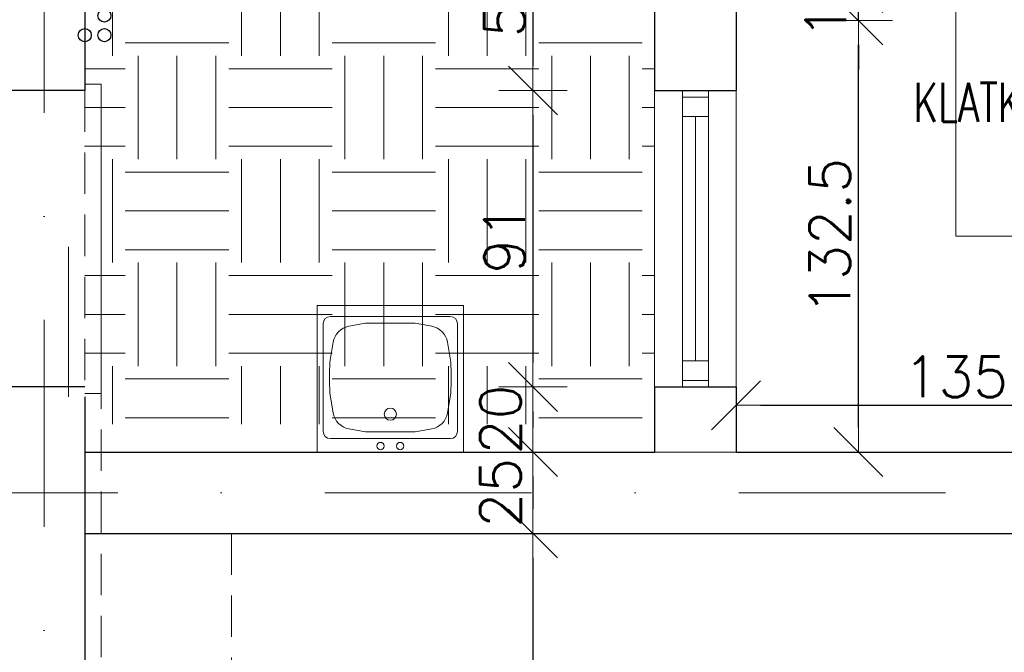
# Model space of a CAD drawing. Header units: millimetres. Extents: x 28291 to 177760, y -399809 to -170937.
# Tile 301 of 656: x 60805 to 61107, y -197478 to -197283. Entities that reach past the tile are written whole.
import ezdxf
from ezdxf.enums import TextEntityAlignment as Align

# ---------------------------------------------------------------- set-up
doc = ezdxf.new("R2010")
doc.units = ezdxf.units.MM
doc.linetypes.add('DASHDOT', pattern=[25.4, 12.7, -6.35, 0, -6.35])
doc.linetypes.add('HIDDEN', pattern=[9.525, 6.35, -3.175])
doc.layers.get('0').update_dxf_attribs({"lineweight": 0})
for name, color, linetype, lineweight, true_color in [('!! 0_ Istn-okna - wymienione', 9, 'Continuous', 13, 0x808080), ('!! 0_Istn-armatura', 9, 'Continuous', 9, 0x808080), ('!! 1_drzwi-linia - zrealizowane', 7, 'Continuous', 5, 0x7a7a7a)]:
    doc.layers.add(name, color=color, linetype=linetype, lineweight=lineweight, true_color=true_color)
for name, color, linetype, lineweight in [('!! 0_ Istn-sciany', 3, 'Continuous', 30), ('!! 0_ Istn-widok', 1, 'Continuous', 15), ('!! 0_Istn-cienka', 4, 'Continuous', 9), ('!! 0_Opis_pom', 9, 'Continuous', 13), ('!! 2_posadzki parkiet', 91, 'Continuous', 9), ('!! wymiary osi', 250, 'Continuous', 9), ('0-osie-liniA', 14, 'DASHDOT', 5)]:
    doc.layers.add(name, color=color, linetype=linetype, lineweight=lineweight)
doc.layers.add('!! 0_opis pionów', color=4, linetype='Continuous')
doc.layers.add('!! 1_ widok', color=4, linetype='Continuous')
doc.styles.add('TXT', font='simplex.shx')
doc.dimstyles.new('DIM50', dxfattribs={"dimscale": 5, "dimtxt": 2.5, "dimasz": 1.5, "dimexe": 0, "dimexo": 0, "dimgap": 0.5, "dimtad": 1, "dimdec": 4, "dimrnd": 0.5, "dimdsep": 46, "dimtxsty": 'TXT', "dimblk1": 'TICK1', "dimblk2": 'TICK1', "dimsah": 1, "dimcen": 0, "dimse1": 1, "dimse2": 1, "dimclrd": 1, "dimclre": 7, "dimclrt": 9, "dimadec": 0, "dimazin": 0, "dimtfac": 1, "dimtdec": 4, "dimtmove": 2, "dimatfit": 3, "dimldrblk": 'TICK1', "dimfxl": 1, "dimtolj": 1, "dimarcsym": 0})

# ---------------------------------------------------------------- blocks, each defined once
blk = doc.blocks.new('A$C04090CF1')
for p, q in [((0, 60), (60, 60)), ((0, 0), (0, 60)), ((60, 60), (60, 0)), ((2.5, 8.5), (2.5, 52.5)), ((54.5, 55.5), (5.5, 55.5)), ((13.04, 51.51), (19.82, 52.74)), ((46.96, 51.51), (40.18, 52.74)), ((57.5, 8.5), (57.5, 52.5)), ((5.22, 36.82), (6.58, 44.95)), ((54.78, 36.82), (53.42, 44.95)), ((6.58, 16.05), (5.22, 24.18)), ((53.42, 16.05), (54.78, 24.18)), ((19.82, 8.26), (13.04, 9.49)), ((40.18, 8.26), (46.96, 9.49)), ((54.5, 5.5), (5.5, 5.5)), ((60, 0), (0, 0))]:
    blk.add_line(p, q)
for points in [[(19.82, 52.74), (40.18, 52.74)], [(19.82, 8.26), (40.18, 8.26)]]:
    blk.add_lwpolyline(points)
for centre, radius in [((30, 15.5), 2.5), ((26, 2.48), 1.5), ((34, 2.48), 1.5)]:
    blk.add_circle(centre, radius)
for centre, radius, start, end in [((5.5, 52.5), 3, 90, 180), ((54.5, 52.5), 3, 0, 90), ((14.47, 43.64), 8, 100.3048, 170.5377), ((45.53, 43.64), 8, 9.4623, 79.6952), ((188.36, 30.5), 183.25, 178.0251, 181.9749), ((-128.36, 30.5), 183.25, 358.0251, 1.9749), ((14.47, 17.36), 8, 189.4623, 259.6952), ((45.53, 17.36), 8, 280.3048, 350.5377), ((5.5, 8.5), 3, 180, 270), ((54.5, 8.5), 3, 270, 0)]:
    blk.add_arc(centre, radius, start, end)
blk = doc.blocks.new('A$C1F8E0840')
at = {"linetype": 'Continuous', "xscale": 0.75, "yscale": 0.75, "zscale": 0.75}
blk.add_blockref('A$C04090CF1', (-22.5, 0), dxfattribs=at)
blk = doc.blocks.new('BLOK OSI')
at = {"layer": '!! 1_ widok'}
blk.add_lwpolyline([(52004.71142, -197477.5883), (52004.71142, -197502.5883)], dxfattribs=at)
at = {"layer": '0-osie-liniA', "ltscale": 5}
for points in [[(51992.21142, -199661.23318), (51992.21142, -193642.4104)], [(51570.03302, -197490.0883), (53810.60983, -197490.0883)]]:
    blk.add_lwpolyline(points, dxfattribs=at)
blk = doc.blocks.new('TICK1')
at = {"color": 0}
for p, q in [((0, -1.4), (0, 1.4)), ((0, 0), (-1, 0))]:
    blk.add_line(p, q, dxfattribs=at)
at = {"color": 2}
blk.add_line((-1, -1), (1, 1), dxfattribs=at)
blk = doc.blocks.new('*D2782')
at = {"layer": '!! wymiary osi', "color": 1, "lineweight": -2, "transparency": 16777216}
blk.add_line((60559.97, -197148.63), (60559.97, -197408.63), dxfattribs=at)
at = {"layer": 'DEFPOINTS', "color": 0, "transparency": 16777216}
for p in [(60824.07, -197141.13), (60559.97, -197416.13), (60829.57, -197416.13)]:
    blk.add_point(p, dxfattribs=at)
at = {"layer": '!! wymiary osi', "color": 1, "lineweight": -2, "transparency": 16777216, "xscale": 7.5, "yscale": 7.5, "zscale": 7.5}
for p, rotation in [((60559.97, -197141.13), 90), ((60559.97, -197416.13), 270)]:
    blk.add_blockref('TICK1', p, dxfattribs=dict(at, rotation=rotation))
at = {"layer": '!! wymiary osi', "color": 9, "transparency": 16777216, "insert": (60551.22, -197278.63), "char_height": 12.5, "attachment_point": 5, "rotation": 90, "style": 'TXT'}
blk.add_mtext('\\A1;275', dxfattribs=at)
blk = doc.blocks.new('*D2785')
at = {"layer": '!! wymiary osi', "color": 1, "lineweight": -2, "transparency": 16777216}
blk.add_line((60962.2, -197258.63), (60962.2, -197297.63), dxfattribs=at)
at = {"layer": 'DEFPOINTS', "color": 0, "transparency": 16777216}
for p in [(60992.05, -197251.13), (60962.2, -197305.13), (60992.05, -197305.13)]:
    blk.add_point(p, dxfattribs=at)
at = {"layer": '!! wymiary osi', "color": 1, "lineweight": -2, "transparency": 16777216, "xscale": 7.5, "yscale": 7.5, "zscale": 7.5}
for p, rotation in [((60962.2, -197251.13), 90), ((60962.2, -197305.13), 270)]:
    blk.add_blockref('TICK1', p, dxfattribs=dict(at, rotation=rotation))
at = {"layer": '!! wymiary osi', "color": 9, "transparency": 16777216, "insert": (60953.45, -197278.13), "char_height": 12.5, "attachment_point": 5, "rotation": 90, "style": 'TXT'}
blk.add_mtext('\\A1;54', dxfattribs=at)
blk = doc.blocks.new('*D2786')
at = {"layer": '!! wymiary osi', "color": 1, "lineweight": -2, "transparency": 16777216}
blk.add_line((60962.2, -197312.63), (60962.2, -197388.63), dxfattribs=at)
at = {"layer": 'DEFPOINTS', "color": 0, "transparency": 16777216}
for p in [(60992.05, -197305.13), (60962.2, -197396.13), (60992.05, -197396.13)]:
    blk.add_point(p, dxfattribs=at)
at = {"layer": '!! wymiary osi', "color": 1, "lineweight": -2, "transparency": 16777216, "xscale": 7.5, "yscale": 7.5, "zscale": 7.5}
for p, rotation in [((60962.2, -197305.13), 90), ((60962.2, -197396.13), 270)]:
    blk.add_blockref('TICK1', p, dxfattribs=dict(at, rotation=rotation))
at = {"layer": '!! wymiary osi', "color": 9, "transparency": 16777216, "insert": (60953.45, -197350.63), "char_height": 12.5, "attachment_point": 5, "rotation": 90, "style": 'TXT'}
blk.add_mtext('\\A1;91', dxfattribs=at)
blk = doc.blocks.new('*D2787')
at = {"layer": '!! wymiary osi', "color": 1, "lineweight": -2, "transparency": 16777216}
blk.add_line((60962.2, -197403.63), (60962.2, -197408.63), dxfattribs=at)
at = {"layer": 'DEFPOINTS', "color": 0, "transparency": 16777216}
for p in [(60992.05, -197396.13), (60962.2, -197416.13), (60992.05, -197416.13)]:
    blk.add_point(p, dxfattribs=at)
at = {"layer": '!! wymiary osi', "color": 1, "lineweight": -2, "transparency": 16777216, "xscale": 7.5, "yscale": 7.5, "zscale": 7.5}
for p, rotation in [((60962.2, -197396.13), 90), ((60962.2, -197416.13), 270)]:
    blk.add_blockref('TICK1', p, dxfattribs=dict(at, rotation=rotation))
at = {"layer": '!! wymiary osi', "color": 9, "transparency": 16777216, "insert": (60952.2, -197406.13), "char_height": 12.5, "attachment_point": 5, "rotation": 90, "style": 'TXT'}
blk.add_mtext('\\A1;20', dxfattribs=at)
blk = doc.blocks.new('*D2788')
at = {"layer": '!! wymiary osi', "color": 1, "lineweight": -2, "transparency": 16777216}
blk.add_line((61032.07, -197401.77), (61152.07, -197401.77), dxfattribs=at)
at = {"layer": 'DEFPOINTS', "color": 0, "transparency": 16777216}
for p in [(61159.57, -197401.77), (61024.57, -197416.13), (61159.57, -197416.13)]:
    blk.add_point(p, dxfattribs=at)
at = {"layer": '!! wymiary osi', "color": 1, "lineweight": -2, "transparency": 16777216, "xscale": 7.5, "yscale": 7.5, "zscale": 7.5, "rotation": 180}
blk.add_blockref('TICK1', (61024.57, -197401.77), dxfattribs=at)
at = {"layer": '!! wymiary osi', "color": 1, "lineweight": -2, "transparency": 16777216, "xscale": 7.5, "yscale": 7.5, "zscale": 7.5}
blk.add_blockref('TICK1', (61159.57, -197401.77), dxfattribs=at)
at = {"layer": '!! wymiary osi', "color": 9, "transparency": 16777216, "insert": (61092.07, -197393.02), "char_height": 12.5, "attachment_point": 5, "style": 'TXT'}
blk.add_mtext('\\A1;135', dxfattribs=at)
blk = doc.blocks.new('*D2805')
at = {"layer": '!! wymiary osi', "color": 1, "lineweight": -2, "transparency": 16777216}
blk.add_line((61062.14, -197408.63), (61062.14, -197291.13), dxfattribs=at)
at = {"layer": 'DEFPOINTS', "color": 0, "transparency": 16777216}
for p in [(61062.14, -197283.63), (61159.57, -197283.63), (61159.57, -197416.13)]:
    blk.add_point(p, dxfattribs=at)
at = {"layer": '!! wymiary osi', "color": 1, "lineweight": -2, "transparency": 16777216, "xscale": 7.5, "yscale": 7.5, "zscale": 7.5}
for p, rotation in [((61062.14, -197283.63), 90), ((61062.14, -197416.13), 270)]:
    blk.add_blockref('TICK1', p, dxfattribs=dict(at, rotation=rotation))
at = {"layer": '!! wymiary osi', "color": 9, "transparency": 16777216, "insert": (61053.39, -197349.88), "char_height": 12.5, "attachment_point": 5, "rotation": 90, "style": 'TXT'}
blk.add_mtext('\\A1;132.5', dxfattribs=at)
blk = doc.blocks.new('*D2806')
at = {"layer": '!! wymiary osi', "color": 1, "lineweight": -2, "transparency": 16777216}
for p, q in [((61062.14, -197266.13), (61062.14, -197258.63)), ((61062.14, -197283.63), (61062.14, -197273.63)), ((61062.14, -197291.13), (61062.14, -197298.63))]:
    blk.add_line(p, q, dxfattribs=at)
at = {"layer": 'DEFPOINTS', "color": 0, "transparency": 16777216}
for p in [(61062.14, -197273.63), (61159.57, -197273.63), (61159.57, -197283.63)]:
    blk.add_point(p, dxfattribs=at)
at = {"layer": '!! wymiary osi', "color": 1, "lineweight": -2, "transparency": 16777216, "xscale": 7.5, "yscale": 7.5, "zscale": 7.5}
for p, rotation in [((61062.14, -197273.63), 270), ((61062.14, -197283.63), 90)]:
    blk.add_blockref('TICK1', p, dxfattribs=dict(at, rotation=rotation))
at = {"layer": '!! wymiary osi', "color": 9, "transparency": 16777216, "insert": (61052.14, -197278.63), "char_height": 12.5, "attachment_point": 5, "rotation": 90, "style": 'TXT'}
blk.add_mtext('\\A1;10', dxfattribs=at)
blk = doc.blocks.new('*D2826')
at = {"layer": '!! wymiary osi', "color": 1, "lineweight": -2, "transparency": 16777216}
blk.add_line((60962.2, -197423.63), (60962.2, -197433.63), dxfattribs=at)
at = {"layer": 'DEFPOINTS', "color": 0, "transparency": 16777216}
for p in [(60990.7, -197416.13), (60962.2, -197441.13), (61070.55, -197441.13)]:
    blk.add_point(p, dxfattribs=at)
at = {"layer": '!! wymiary osi', "color": 1, "lineweight": -2, "transparency": 16777216, "xscale": 7.5, "yscale": 7.5, "zscale": 7.5}
for p, rotation in [((60962.2, -197416.13), 90), ((60962.2, -197441.13), 270)]:
    blk.add_blockref('TICK1', p, dxfattribs=dict(at, rotation=rotation))
at = {"layer": '!! wymiary osi', "color": 9, "transparency": 16777216, "insert": (60952.2, -197428.63), "char_height": 12.5, "attachment_point": 5, "rotation": 90, "style": 'TXT'}
blk.add_mtext('\\A1;25', dxfattribs=at)
blk = doc.blocks.new('*D2827')
at = {"layer": '!! wymiary osi', "color": 1, "lineweight": -2, "transparency": 16777216}
blk.add_line((60962.2, -197448.63), (60962.2, -197715.13), dxfattribs=at)
at = {"layer": 'DEFPOINTS', "color": 0, "transparency": 16777216}
for p in [(61070.55, -197441.13), (60923.67, -197722.63), (60962.2, -197722.63)]:
    blk.add_point(p, dxfattribs=at)
at = {"layer": '!! wymiary osi', "color": 1, "lineweight": -2, "transparency": 16777216, "xscale": 7.5, "yscale": 7.5, "zscale": 7.5}
for p, rotation in [((60962.2, -197441.13), 90), ((60962.2, -197722.63), 270)]:
    blk.add_blockref('TICK1', p, dxfattribs=dict(at, rotation=rotation))
at = {"layer": '!! wymiary osi', "color": 9, "transparency": 16777216, "insert": (60953.45, -197581.88), "char_height": 12.5, "attachment_point": 5, "rotation": 90, "style": 'TXT'}
blk.add_mtext('\\A1;281.5', dxfattribs=at)

msp = doc.modelspace()

# ---------------------------------------------------------------- hatches: boundary and pattern name
at = {"layer": '!! 2_posadzki parkiet'}
h = msp.add_hatch(dxfattribs=at)
h.set_pattern_fill('EARTH', color=256, scale=5, angle=90, style=0)
h.paths.add_polyline_path([(60824.06735, -196827.0883), (60824.56735, -197407.5883), (60999.56735, -197407.5883), (60999.56735, -197107.5883), (61387.56735, -197107.5883), (61387.56735, -196826.5883)])

# ---------------------------------------------------------------- linework, layer by layer
at = {"layer": '!! 0_ Istn-okna - wymienione'}
for points in [[(61008.06735, -197305.12813), (61008.06735, -197396.12813)], [(61016.06735, -197305.12813), (61016.06735, -197396.12813)], [(61012.06735, -197313.12813), (61012.06735, -197388.12813)]]:
    msp.add_lwpolyline(points, dxfattribs=at)
for points in [[(61008.06735, -197307.12813), (61008.06735, -197313.12813), (61016.06735, -197313.12813), (61016.06735, -197307.12813)], [(61008.06735, -197388.12813), (61008.06735, -197394.12813), (61016.06735, -197394.12813), (61016.06735, -197388.12813)]]:
    msp.add_lwpolyline(points, close=True, dxfattribs=at)
at = {"layer": '!! 0_ Istn-sciany'}
for points in [[(60824.56735, -197251.12813), (60824.56735, -197305.12813)], [(60999.56735, -197251.12813), (60999.56735, -197305.12813)], [(61024.56735, -197251.12813), (61024.56735, -197305.12813)], [(60824.56735, -197305.12813), (60792.56735, -197305.12813)], [(60999.56735, -197305.12813), (61024.56735, -197305.12813)], [(60824.56735, -197396.12813), (60792.56735, -197396.12813)], [(60999.56735, -197396.12813), (60999.56735, -197416.12813)], [(60999.56735, -197396.12813), (61024.56735, -197396.12813)], [(61024.56735, -197396.12813), (61024.56735, -197416.12813)], [(60824.56735, -197399.12813), (60824.56735, -197513.12813)], [(60824.56735, -197399.12813), (60824.56735, -197513.12813)], [(60824.56735, -197416.12813), (60999.56735, -197416.12813)], [(61024.56735, -197416.12813), (61464.56735, -197416.12813)], [(60824.56735, -197441.12813), (61331.56735, -197441.12813)]]:
    msp.add_lwpolyline(points, dxfattribs=at)
at = {"layer": '!! 0_ Istn-widok'}
for points in [[(61092.06735, -197207.37813), (61092.06735, -197349.87813)], [(60824.56735, -197303.12813), (60829.56735, -197303.12813)], [(60829.56735, -197303.12813), (60829.56735, -197398.12813)], [(60999.56735, -197305.12813), (60999.56735, -197396.12813)], [(61024.56735, -197305.12813), (61024.56735, -197396.12813)], [(61092.06735, -197349.87813), (61339.56735, -197349.87813)], [(60819.56735, -197353.12813), (60819.56735, -197399.12813)], [(60824.56735, -197398.12813), (60829.56735, -197398.12813)], [(60999.56735, -197416.12813), (61024.56735, -197416.12813)]]:
    msp.add_lwpolyline(points, dxfattribs=at)
at = {"layer": '!! 0_ Istn-widok', "linetype": 'HIDDEN', "ltscale": 3}
msp.add_lwpolyline([(60824.56735, -197399.12813), (60824.56735, -197630.12813)], dxfattribs=at)
at = {"layer": '!! 0_Istn-cienka', "linetype": 'HIDDEN', "ltscale": 2}
for points in [[(60824.56735, -197305.12813), (60824.56735, -197396.12813)], [(60829.56735, -197371.12813), (60829.56735, -197941.12813)], [(60869.56735, -197441.12813), (60869.56735, -197971.12813)]]:
    msp.add_lwpolyline(points, dxfattribs=at)
at = {"layer": '!! 0_opis pionów'}
for centre in [(60830.56735, -197282.12813), (60824.56735, -197288.12813), (60830.56735, -197288.12813)]:
    msp.add_circle(centre, 2, dxfattribs=at)

# ---------------------------------------------------------------- block references
at = {"layer": '!! 0_Istn-armatura'}
msp.add_blockref('A$C1F8E0840', (60918.39516, -197416.12813), dxfattribs=at)
at = {"layer": '!! 1_drzwi-linia - zrealizowane'}
msp.add_blockref('BLOK OSI', (8819.85593, 61.46017), dxfattribs=at)

# ---------------------------------------------------------------- texts
at = {"layer": '!! 0_Opis_pom', "ltscale": 0.7, "style": 'TXT', "width": 0.7}
msp.add_text('KLATKA SCHODOWA', height=12, dxfattribs=at).set_placement((61132.53337, -197314.76903), align=Align.CENTER)

# ---------------------------------------------------------------- dimensions: what is measured, and where the dimension line sits
at = {"layer": '!! wymiary osi'}
for base, p1, p2, picture, middle in [((60559.97028, -197416.12813), (60824.06735, -197141.12813), (60829.56735, -197416.12813), '*D2782', (60551.22028, -197278.62813)), ((60962.20158, -197305.12813), (60992.04515, -197251.12813), (60992.04515, -197305.12813), '*D2785', (60953.45158, -197278.12813)), ((61062.14406, -197273.62813), (61159.56735, -197283.62813), (61159.56735, -197273.62813), '*D2806', (61052.14406, -197278.62813)), ((61062.14406, -197283.62813), (61159.56735, -197416.12813), (61159.56735, -197283.62813), '*D2805', (61053.39406, -197349.87813)), ((60962.20158, -197396.12813), (60992.04515, -197305.12813), (60992.04515, -197396.12813), '*D2786', (60953.45158, -197350.62813)), ((60962.20158, -197416.12813), (60992.04515, -197396.12813), (60992.04515, -197416.12813), '*D2787', (60952.20158, -197406.12813)), ((60962.20158, -197441.12813), (60990.69818, -197416.12813), (61070.54515, -197441.12813), '*D2826', (60952.20158, -197428.62813)), ((60962.20158, -197722.62813), (61070.54515, -197441.12813), (60923.66831, -197722.62813), '*D2827', (60953.45158, -197581.87813))]:
    dim = msp.add_linear_dim(base=base, p1=p1, p2=p2, angle=90, dimstyle='DIM50', dxfattribs=at)
    dim.commit()
    dim.dimension.update_dxf_attribs({"geometry": picture, "text_midpoint": middle})
dim = msp.add_linear_dim(base=(61159.56735, -197401.76747), p1=(61024.56735, -197416.12813), p2=(61159.56735, -197416.12813), dimstyle='DIM50', dxfattribs=at)
dim.commit()
dim.dimension.update_dxf_attribs({"geometry": '*D2788', "text_midpoint": (61092.06735, -197393.01747)})

doc.saveas('drawing.dxf')
